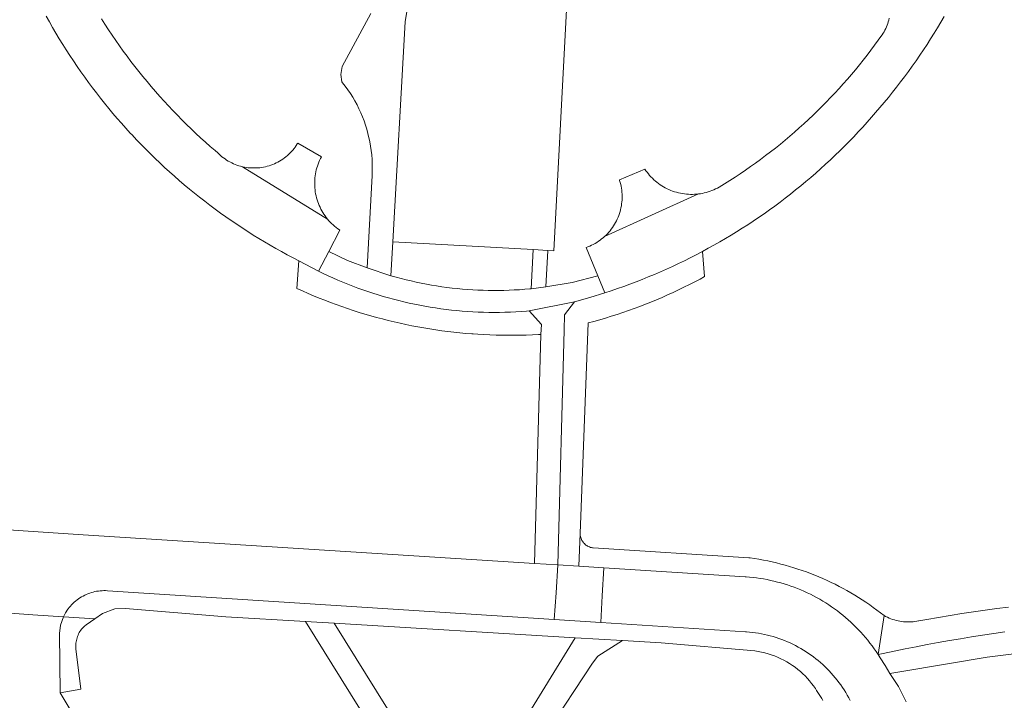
# Model space of a CAD drawing. Extents: x 146402 to 164798, y 455483 to 464134.
# Tile 331 of 575: x 158136 to 158245, y 460785 to 460861. Entities that reach past the tile are written whole.
import ezdxf

# ---------------------------------------------------------------- set-up
doc = ezdxf.new("R2010")
doc.units = 0
doc.header["$LTSCALE"] = 0.2
for name, color, linetype, lineweight in [('B-XX-VH-VERHARDING_ASFALT-GV', 252, 'CONTINUOUS', 18), ('B-XX-VH-VERHARDING_BETONSTRAATSTEEN-GV', 252, 'CONTINUOUS', 18), ('B-XX-VH-VERHARDING_STRAATBAKSTEEN-GV', 252, 'CONTINUOUS', 18), ('B-XX-VH-VERHARDING_TEGEL-GV', 252, 'CONTINUOUS', 18)]:
    doc.layers.add(name, color=color, linetype=linetype, lineweight=lineweight)

msp = doc.modelspace()

# ---------------------------------------------------------------- linework, layer by layer
at = {"layer": 'B-XX-VH-VERHARDING_ASFALT-GV'}
for points in [[(158174.472, 460861.503), (158171.285, 460855.639), (158171.155, 460854.781), (158171.235, 460853.962), (158171.333, 460853.841), (158171.632, 460853.458), (158171.918, 460853.065), (158172.191, 460852.663), (158172.45, 460852.252), (158172.696, 460851.833), (158172.928, 460851.407), (158173.146, 460850.973), (158173.35, 460850.532), (158173.539, 460850.084), (158173.713, 460849.631), (158173.872, 460849.172), (158174.016, 460848.709), (158174.145, 460848.241), (158174.357, 460847.294), (158174.439, 460846.816), (158174.505, 460846.335), (158174.556, 460845.853), (158174.591, 460845.369), (158174.609, 460844.885), (158174.612, 460844.4), (158174.599, 460843.915), (158174.605, 460843.577), (158174.036, 460833.343), (158176.693, 460832.479), (158176.902, 460836.237), (158178.254, 460860.6), (158178.842, 460864.305)], [(158245.094, 460795.797), (158243.798, 460795.625), (158242.503, 460795.445), (158241.209, 460795.257), (158239.917, 460795.062), (158238.626, 460794.858), (158237.336, 460794.647), (158236.047, 460794.427), (158235.15, 460794.27), (158235.131, 460794.266), (158234.926, 460794.226), (158234.719, 460794.194), (158234.512, 460794.17), (158234.304, 460794.154), (158234.095, 460794.146), (158233.887, 460794.146), (158233.678, 460794.154), (158233.47, 460794.17), (158233.262, 460794.194), (158233.056, 460794.225), (158232.851, 460794.265), (158232.648, 460794.313), (158232.446, 460794.368), (158232.247, 460794.431), (158232.051, 460794.501), (158231.857, 460794.579), (158231.667, 460794.665), (158231.479, 460794.757), (158231.296, 460794.857), (158230.648, 460790.534), (158231.198, 460790.653), (158232.416, 460790.91), (158233.637, 460791.16), (158234.858, 460791.402), (158236.081, 460791.636), (158237.306, 460791.862), (158238.532, 460792.08), (158239.759, 460792.291), (158240.988, 460792.493), (158242.218, 460792.688), (158243.449, 460792.874), (158244.682, 460793.053)], [(158183.436, 460773.067), (158170.391, 460794.005), (158167.225, 460794.196), (158181.139, 460771.807)], [(158188.886, 460774.238), (158198.993, 460789.584), (158199.585, 460790.363), (158202.349, 460792.079), (158197.105, 460792.395), (158185.038, 460772.822)]]:
    msp.add_lwpolyline(points, dxfattribs=at)
for points in [[(158171.882, 460834.179), (158169.794, 460835.167), (158168.653, 460832.995), (158169.187, 460832.735), (158169.724, 460832.482), (158170.264, 460832.237), (158170.808, 460831.999), (158171.355, 460831.768), (158171.905, 460831.545), (158172.458, 460831.329), (158173.014, 460831.12), (158173.573, 460830.919), (158174.134, 460830.726), (158174.698, 460830.54), (158175.264, 460830.362), (158175.833, 460830.191), (158176.404, 460830.028), (158176.977, 460829.873), (158177.552, 460829.725), (158178.129, 460829.586), (158178.708, 460829.454), (158179.288, 460829.33), (158179.87, 460829.213), (158180.454, 460829.105), (158181.039, 460829.005), (158181.626, 460828.912), (158182.213, 460828.827), (158182.802, 460828.75), (158183.392, 460828.681), (158183.982, 460828.62), (158184.573, 460828.567), (158185.165, 460828.523), (158185.758, 460828.486), (158186.351, 460828.457), (158186.944, 460828.435), (158187.538, 460828.422), (158188.131, 460828.417), (158188.725, 460828.42), (158189.319, 460828.431), (158189.912, 460828.45), (158190.505, 460828.477), (158191.098, 460828.512), (158191.69, 460828.555), (158192.014, 460828.582), (158197.014, 460829.6), (158198.708, 460830.08), (158200.392, 460830.595), (158199.615, 460832.456), (158196.747, 460831.743), (158193.835, 460831.235), (158192.223, 460831.045), (158192.072, 460831.03), (158191.498, 460830.981), (158190.924, 460830.939), (158190.35, 460830.905), (158189.775, 460830.879), (158189.2, 460830.861), (158188.624, 460830.851), (158188.049, 460830.849), (158187.473, 460830.855), (158186.898, 460830.869), (158186.323, 460830.891), (158185.749, 460830.921), (158185.174, 460830.959), (158184.601, 460831.005), (158184.028, 460831.059), (158183.456, 460831.121), (158182.884, 460831.191), (158182.314, 460831.269), (158181.745, 460831.354), (158181.177, 460831.448), (158180.611, 460831.549), (158180.046, 460831.659), (158179.483, 460831.776), (158178.921, 460831.901), (158178.361, 460832.034), (158177.803, 460832.175), (158177.247, 460832.323), (158176.693, 460832.479), (158174.036, 460833.343)], [(158211.399, 460832.379), (158211.185, 460835.171), (158211.135, 460835.144), (158210.488, 460834.805), (158209.837, 460834.473), (158209.184, 460834.149), (158208.526, 460833.831), (158207.865, 460833.521), (158207.201, 460833.218), (158206.534, 460832.922), (158205.863, 460832.634), (158205.189, 460832.353), (158204.512, 460832.079), (158203.832, 460831.813), (158203.15, 460831.554), (158202.464, 460831.303), (158201.776, 460831.06), (158201.085, 460830.823), (158200.392, 460830.595), (158198.708, 460830.08), (158197.014, 460829.6), (158195.918, 460828.146), (158195.872, 460826.446), (158195.174, 460800.462), (158197.485, 460800.315), (158197.646, 460803.937), (158198.522, 460827.255), (158199.167, 460827.427), (158199.81, 460827.606), (158200.451, 460827.793), (158201.09, 460827.988), (158201.726, 460828.19), (158202.36, 460828.4), (158202.992, 460828.618), (158203.62, 460828.843), (158204.246, 460829.076), (158204.869, 460829.316), (158205.489, 460829.563), (158206.106, 460829.818), (158206.72, 460830.081), (158207.331, 460830.35), (158207.939, 460830.627), (158208.543, 460830.912), (158209.144, 460831.203), (158209.741, 460831.502), (158210.334, 460831.808), (158210.924, 460832.12)], [(158168.653, 460832.995), (158166.483, 460834.138), (158166.28, 460831.079), (158166.89, 460830.801), (158167.504, 460830.53), (158168.121, 460830.267), (158168.741, 460830.011), (158169.363, 460829.763), (158169.989, 460829.521), (158170.618, 460829.288), (158171.249, 460829.062), (158171.883, 460828.843), (158172.52, 460828.632), (158173.159, 460828.429), (158173.801, 460828.233), (158174.444, 460828.045), (158175.09, 460827.865), (158175.738, 460827.692), (158176.388, 460827.527), (158177.04, 460827.37), (158177.694, 460827.221), (158178.35, 460827.079), (158179.007, 460826.946), (158179.666, 460826.82), (158180.326, 460826.702), (158180.987, 460826.592), (158181.65, 460826.49), (158182.314, 460826.395), (158182.979, 460826.309), (158183.645, 460826.23), (158184.312, 460826.16), (158184.98, 460826.097), (158185.648, 460826.043), (158185.782, 460826.034), (158186.317, 460825.996), (158186.987, 460825.958), (158187.657, 460825.927), (158188.327, 460825.905), (158188.998, 460825.89), (158189.668, 460825.883), (158190.339, 460825.885), (158191.01, 460825.894), (158191.68, 460825.911), (158192.35, 460825.937), (158193.02, 460825.97), (158193.273, 460825.985), (158193.369, 460827.086), (158192.014, 460828.582), (158191.69, 460828.555), (158191.098, 460828.512), (158190.505, 460828.477), (158189.912, 460828.45), (158189.319, 460828.431), (158188.725, 460828.42), (158188.131, 460828.417), (158187.538, 460828.422), (158186.944, 460828.435), (158186.351, 460828.457), (158185.758, 460828.486), (158185.165, 460828.523), (158184.573, 460828.567), (158183.982, 460828.62), (158183.392, 460828.681), (158182.802, 460828.75), (158182.213, 460828.827), (158181.626, 460828.912), (158181.039, 460829.005), (158180.454, 460829.105), (158179.87, 460829.213), (158179.288, 460829.33), (158178.708, 460829.454), (158178.129, 460829.586), (158177.552, 460829.725), (158176.977, 460829.873), (158176.404, 460830.028), (158175.833, 460830.191), (158175.264, 460830.362), (158174.698, 460830.54), (158174.134, 460830.726), (158173.573, 460830.919), (158173.014, 460831.12), (158172.458, 460831.329), (158171.905, 460831.545), (158171.355, 460831.768), (158170.808, 460831.999), (158170.264, 460832.237), (158169.724, 460832.482), (158169.187, 460832.735)], [(158195.918, 460828.146), (158197.014, 460829.6), (158192.014, 460828.582), (158193.369, 460827.086), (158193.273, 460825.985), (158192.591, 460800.625), (158195.174, 460800.462), (158195.872, 460826.446)], [(158197.65, 460803.824), (158197.646, 460803.937), (158197.485, 460800.315), (158200.262, 460800.139), (158215.917, 460799.145), (158216.016, 460799.138), (158216.406, 460799.106), (158216.795, 460799.067), (158217.183, 460799.019), (158217.569, 460798.964), (158217.955, 460798.9), (158218.339, 460798.829), (158218.722, 460798.749), (158219.103, 460798.662), (158219.482, 460798.567), (158219.86, 460798.465), (158220.235, 460798.355), (158220.607, 460798.237), (158220.977, 460798.111), (158221.345, 460797.978), (158221.71, 460797.838), (158222.071, 460797.69), (158222.43, 460797.534), (158222.786, 460797.372), (158223.137, 460797.202), (158223.486, 460797.025), (158223.831, 460796.84), (158224.172, 460796.649), (158224.508, 460796.451), (158224.841, 460796.246), (158225.17, 460796.034), (158225.494, 460795.816), (158225.814, 460795.591), (158226.128, 460795.359), (158226.439, 460795.122), (158226.744, 460794.877), (158227.044, 460794.627), (158227.339, 460794.37), (158227.628, 460794.108), (158227.913, 460793.84), (158228.191, 460793.565), (158228.464, 460793.286), (158228.731, 460793), (158228.993, 460792.71), (158229.248, 460792.414), (158229.497, 460792.113), (158229.74, 460791.806), (158229.977, 460791.495), (158230.207, 460791.179), (158230.431, 460790.859), (158230.648, 460790.534), (158231.296, 460794.857), (158230.907, 460795.162), (158230.512, 460795.461), (158230.113, 460795.754), (158229.709, 460796.04), (158229.301, 460796.32), (158228.888, 460796.593), (158228.47, 460796.859), (158228.049, 460797.118), (158227.623, 460797.371), (158227.194, 460797.616), (158226.76, 460797.855), (158226.323, 460798.087), (158225.881, 460798.311), (158225.437, 460798.529), (158224.989, 460798.739), (158224.537, 460798.942), (158224.083, 460799.137), (158223.625, 460799.326), (158223.164, 460799.506), (158222.701, 460799.68), (158222.234, 460799.845), (158221.765, 460800.004), (158221.294, 460800.154), (158220.82, 460800.297), (158220.344, 460800.433), (158219.866, 460800.56), (158219.385, 460800.68), (158218.903, 460800.792), (158218.42, 460800.896), (158217.934, 460800.993), (158217.447, 460801.081), (158216.959, 460801.162), (158216.469, 460801.235), (158216.316, 460801.256), (158199.102, 460802.342), (158198.997, 460802.355), (158198.886, 460802.377), (158198.777, 460802.406), (158198.67, 460802.443), (158198.566, 460802.488), (158198.465, 460802.54), (158198.368, 460802.598), (158198.276, 460802.664), (158198.188, 460802.736), (158198.106, 460802.813), (158198.03, 460802.897), (158197.959, 460802.986), (158197.895, 460803.079), (158197.838, 460803.177), (158197.788, 460803.278), (158197.745, 460803.383), (158197.71, 460803.49), (158197.682, 460803.6), (158197.662, 460803.711)]]:
    msp.add_lwpolyline(points, close=True, dxfattribs=at)
at = {"layer": 'B-XX-VH-VERHARDING_BETONSTRAATSTEEN-GV'}
for points in [[(158133.515, 460795.184), (158137.032, 460794.943), (158140.418, 460794.712), (158140.642, 460795.14), (158140.906, 460795.544), (158140.938, 460795.587), (158141.06, 460795.745), (158141.188, 460795.899), (158141.323, 460796.047), (158141.463, 460796.189), (158141.609, 460796.326), (158141.76, 460796.457), (158141.917, 460796.582), (158142.078, 460796.7), (158142.244, 460796.812), (158142.414, 460796.917), (158142.588, 460797.015), (158142.766, 460797.106), (158142.948, 460797.19), (158143.133, 460797.267), (158143.321, 460797.336), (158143.511, 460797.398), (158143.703, 460797.452), (158143.898, 460797.498), (158144.094, 460797.536), (158144.292, 460797.567), (158144.491, 460797.589), (158144.69, 460797.604), (158144.89, 460797.611), (158145.09, 460797.609), (158145.29, 460797.6), (158194.781, 460794.42), (158194.972, 460797.352), (158195.174, 460800.462), (158192.591, 460800.625), (158142.6, 460803.8), (158100.576, 460806.607)], [(158244.682, 460793.053), (158243.449, 460792.874), (158242.218, 460792.688), (158240.988, 460792.493), (158239.759, 460792.291), (158238.532, 460792.08), (158237.306, 460791.862), (158236.081, 460791.636), (158234.858, 460791.402), (158233.637, 460791.16), (158232.416, 460790.91), (158231.198, 460790.653), (158230.648, 460790.534), (158230.872, 460790.178), (158231.41, 460789.305), (158231.924, 460788.417), (158233.263, 460788.642), (158242.72, 460790.234), (158251.277, 460791.307)]]:
    msp.add_lwpolyline(points, dxfattribs=at)
msp.add_lwpolyline([(158197.485, 460800.315), (158195.174, 460800.462), (158194.972, 460797.352), (158194.781, 460794.42), (158199.94, 460794.088), (158200.096, 460797.021), (158200.262, 460800.139)], close=True, dxfattribs=at)
at = {"layer": 'B-XX-VH-VERHARDING_STRAATBAKSTEEN-GV'}
for points in [[(158138.503, 460861.235), (158138.857, 460860.6), (158139.217, 460859.968), (158139.585, 460859.341), (158139.959, 460858.718), (158140.34, 460858.098), (158140.728, 460857.483), (158141.123, 460856.873), (158141.524, 460856.266), (158141.932, 460855.665), (158142.347, 460855.067), (158142.768, 460854.475), (158143.196, 460853.887), (158143.63, 460853.303), (158144.071, 460852.725), (158144.517, 460852.151), (158144.971, 460851.582), (158145.43, 460851.019), (158145.896, 460850.46), (158146.367, 460849.907), (158146.845, 460849.359), (158147.329, 460848.816), (158147.818, 460848.278), (158148.013, 460848.068), (158148.511, 460847.538), (158149.015, 460847.013), (158149.524, 460846.495), (158150.04, 460845.981), (158150.56, 460845.474), (158151.087, 460844.972), (158151.619, 460844.476), (158152.156, 460843.986), (158152.699, 460843.501), (158153.247, 460843.023), (158153.8, 460842.551), (158154.358, 460842.085), (158154.922, 460841.625), (158155.49, 460841.171), (158156.064, 460840.724), (158156.642, 460840.283), (158157.225, 460839.848), (158157.813, 460839.42), (158158.406, 460838.998), (158159.003, 460838.583), (158159.604, 460838.175), (158160.211, 460837.773), (158160.821, 460837.377), (158161.436, 460836.989), (158162.055, 460836.607), (158162.678, 460836.232), (158163.306, 460835.864), (158163.937, 460835.503), (158164.572, 460835.149), (158165.211, 460834.802), (158165.854, 460834.462), (158166.483, 460834.138), (158168.653, 460832.995), (158169.794, 460835.167), (158171.03, 460837.52), (158170.981, 460837.553), (158170.798, 460837.681), (158170.62, 460837.815), (158170.447, 460837.956), (158170.28, 460838.102), (158170.117, 460838.255), (158169.96, 460838.414), (158169.809, 460838.578), (158169.664, 460838.747), (158160.248, 460844.557), (158160.042, 460844.609), (158159.838, 460844.668), (158159.636, 460844.735), (158159.437, 460844.81), (158159.241, 460844.892), (158159.048, 460844.981), (158158.858, 460845.077), (158158.673, 460845.181), (158158.491, 460845.291), (158158.314, 460845.409), (158158.141, 460845.532), (158157.973, 460845.663), (158157.81, 460845.799), (158157.652, 460845.942), (158157.5, 460846.09), (158157.214, 460846.333), (158156.673, 460846.802), (158156.137, 460847.278), (158155.606, 460847.759), (158155.081, 460848.246), (158154.561, 460848.739), (158154.047, 460849.237), (158153.538, 460849.742), (158153.035, 460850.252), (158152.538, 460850.767), (158152.046, 460851.288), (158151.56, 460851.815), (158151.081, 460852.347), (158150.607, 460852.884), (158150.139, 460853.427), (158149.677, 460853.974), (158149.222, 460854.527), (158148.773, 460855.085), (158148.33, 460855.648), (158147.893, 460856.216), (158147.462, 460856.788), (158147.038, 460857.366), (158146.621, 460857.948), (158146.21, 460858.535), (158145.806, 460859.126), (158145.408, 460859.722), (158145.017, 460860.322), (158144.632, 460860.926)], [(158231.871, 460860.993), (158231.825, 460860.798), (158231.772, 460860.605), (158231.711, 460860.415), (158231.643, 460860.227), (158231.567, 460860.042), (158231.484, 460859.86), (158231.393, 460859.681), (158231.296, 460859.507), (158231.191, 460859.336), (158231.08, 460859.17), (158231.057, 460859.137), (158230.659, 460858.574), (158230.254, 460858.016), (158229.842, 460857.462), (158229.424, 460856.914), (158229, 460856.37), (158228.569, 460855.831), (158228.133, 460855.297), (158227.69, 460854.768), (158227.241, 460854.244), (158226.786, 460853.726), (158226.325, 460853.213), (158225.858, 460852.705), (158225.385, 460852.203), (158224.907, 460851.706), (158224.422, 460851.215), (158223.932, 460850.729), (158223.437, 460850.249), (158222.935, 460849.775), (158222.429, 460849.307), (158221.917, 460848.845), (158221.4, 460848.389), (158220.877, 460847.938), (158220.349, 460847.494), (158219.817, 460847.056), (158219.279, 460846.624), (158218.736, 460846.199), (158218.188, 460845.78), (158217.635, 460845.367), (158217.078, 460844.96), (158216.516, 460844.56), (158215.949, 460844.167), (158215.378, 460843.78), (158214.803, 460843.4), (158214.223, 460843.027), (158213.639, 460842.66), (158213.05, 460842.3), (158213.046, 460842.298), (158212.85, 460842.191), (158212.651, 460842.092), (158212.449, 460842), (158212.243, 460841.915), (158212.034, 460841.838), (158211.823, 460841.768), (158211.609, 460841.706), (158211.393, 460841.651), (158211.176, 460841.605), (158210.957, 460841.566), (158210.736, 460841.535), (158200.349, 460836.833), (158200.185, 460836.688), (158200.016, 460836.55), (158199.841, 460836.419), (158199.663, 460836.293), (158199.479, 460836.175), (158199.292, 460836.063), (158199.1, 460835.958), (158198.905, 460835.86), (158198.707, 460835.769), (158198.505, 460835.686), (158198.3, 460835.61), (158199.347, 460833.098), (158199.615, 460832.456), (158200.392, 460830.595), (158201.085, 460830.823), (158201.776, 460831.06), (158202.464, 460831.303), (158203.15, 460831.554), (158203.832, 460831.813), (158204.512, 460832.079), (158205.189, 460832.353), (158205.863, 460832.634), (158206.534, 460832.922), (158207.201, 460833.218), (158207.865, 460833.521), (158208.526, 460833.831), (158209.184, 460834.149), (158209.837, 460834.473), (158210.488, 460834.805), (158211.135, 460835.144), (158211.185, 460835.171), (158211.826, 460835.517), (158212.463, 460835.87), (158213.096, 460836.23), (158213.725, 460836.597), (158214.35, 460836.97), (158214.97, 460837.351), (158215.587, 460837.738), (158216.199, 460838.133), (158216.807, 460838.534), (158217.41, 460838.941), (158218.009, 460839.355), (158218.604, 460839.776), (158219.193, 460840.203), (158219.778, 460840.637), (158220.358, 460841.077), (158220.934, 460841.523), (158221.504, 460841.976), (158222.069, 460842.435), (158222.63, 460842.9), (158223.185, 460843.371), (158223.735, 460843.848), (158224.279, 460844.331), (158224.819, 460844.821), (158225.352, 460845.316), (158225.881, 460845.817), (158226.404, 460846.324), (158226.921, 460846.836), (158227.433, 460847.354), (158227.939, 460847.878), (158228.439, 460848.407), (158228.933, 460848.942), (158229.421, 460849.482), (158229.904, 460850.027), (158230.368, 460850.564), (158230.843, 460851.114), (158231.313, 460851.669), (158231.776, 460852.23), (158232.233, 460852.795), (158232.684, 460853.366), (158233.128, 460853.941), (158233.567, 460854.522), (158233.998, 460855.107), (158234.424, 460855.696), (158234.842, 460856.291), (158235.255, 460856.89), (158235.66, 460857.493), (158236.059, 460858.101), (158236.451, 460858.714), (158236.837, 460859.33), (158237.215, 460859.951), (158237.587, 460860.576), (158237.952, 460861.205)], [(158233.754, 460785.31), (158233.429, 460785.962), (158233.097, 460786.61), (158232.904, 460786.98), (158231.924, 460788.417), (158231.41, 460789.305), (158230.872, 460790.178), (158230.648, 460790.534), (158230.431, 460790.859), (158230.207, 460791.179), (158229.977, 460791.495), (158229.74, 460791.806), (158229.497, 460792.113), (158229.248, 460792.414), (158228.993, 460792.71), (158228.731, 460793), (158228.464, 460793.286), (158228.191, 460793.565), (158227.913, 460793.84), (158227.628, 460794.108), (158227.339, 460794.37), (158227.044, 460794.627), (158226.744, 460794.877), (158226.439, 460795.122), (158226.128, 460795.359), (158225.814, 460795.591), (158225.494, 460795.816), (158225.17, 460796.034), (158224.841, 460796.246), (158224.508, 460796.451), (158224.172, 460796.649), (158223.831, 460796.84), (158223.486, 460797.025), (158223.137, 460797.202), (158222.786, 460797.372), (158222.43, 460797.534), (158222.071, 460797.69), (158221.71, 460797.838), (158221.345, 460797.978), (158220.977, 460798.111), (158220.607, 460798.237), (158220.235, 460798.355), (158219.86, 460798.465), (158219.482, 460798.567), (158219.103, 460798.662), (158218.722, 460798.749), (158218.339, 460798.829), (158217.955, 460798.9), (158217.569, 460798.964), (158217.183, 460799.019), (158216.795, 460799.067), (158216.406, 460799.106), (158216.016, 460799.138), (158215.917, 460799.145), (158200.262, 460800.139), (158200.096, 460797.021), (158199.94, 460794.088), (158215.97, 460793.058), (158216.066, 460793.052), (158216.399, 460793.024), (158216.732, 460792.988), (158217.064, 460792.944), (158217.395, 460792.892), (158217.724, 460792.833), (158218.052, 460792.765), (158218.378, 460792.69), (158218.703, 460792.607), (158219.025, 460792.516), (158219.345, 460792.418), (158219.662, 460792.312), (158219.977, 460792.198), (158220.289, 460792.077), (158220.598, 460791.949), (158220.905, 460791.813), (158221.207, 460791.67), (158221.506, 460791.519), (158221.802, 460791.362), (158222.093, 460791.198), (158222.381, 460791.026), (158222.664, 460790.848), (158222.943, 460790.663), (158223.218, 460790.472), (158223.488, 460790.274), (158223.753, 460790.069), (158224.013, 460789.858), (158224.268, 460789.642), (158224.518, 460789.419), (158224.762, 460789.19), (158225.001, 460788.955), (158225.234, 460788.715), (158225.462, 460788.47), (158225.683, 460788.218), (158225.898, 460787.962), (158226.108, 460787.701), (158226.31, 460787.435), (158226.507, 460787.163), (158226.697, 460786.888), (158226.88, 460786.608), (158227.056, 460786.323), (158227.226, 460786.035), (158227.389, 460785.742), (158227.545, 460785.446)], [(158142.474, 460782.237), (158140.041, 460786.277), (158139.96, 460792.85), (158140.099, 460793.803), (158140.418, 460794.712), (158137.032, 460794.943), (158133.515, 460795.184)]]:
    msp.add_lwpolyline(points, dxfattribs=at)
for points in [[(158168.98, 460845.65), (158166.37, 460847.17), (158166.317, 460847.082), (158166.201, 460846.904), (158166.079, 460846.73), (158165.951, 460846.561), (158165.816, 460846.396), (158165.675, 460846.237), (158165.528, 460846.083), (158165.375, 460845.935), (158165.217, 460845.793), (158165.054, 460845.657), (158164.886, 460845.527), (158164.713, 460845.403), (158164.535, 460845.286), (158164.354, 460845.176), (158164.168, 460845.073), (158163.978, 460844.977), (158163.785, 460844.888), (158163.589, 460844.806), (158163.39, 460844.732), (158163.188, 460844.665), (158162.984, 460844.606), (158162.777, 460844.555), (158162.569, 460844.511), (158162.36, 460844.476), (158162.149, 460844.448), (158161.937, 460844.428), (158161.725, 460844.416), (158161.512, 460844.413), (158161.3, 460844.417), (158161.088, 460844.429), (158160.876, 460844.449), (158160.666, 460844.477), (158160.456, 460844.513), (158160.248, 460844.557), (158169.664, 460838.747), (158169.525, 460838.921), (158169.392, 460839.101), (158169.266, 460839.285), (158169.147, 460839.473), (158169.034, 460839.665), (158168.929, 460839.862), (158168.83, 460840.062), (158168.739, 460840.265), (158168.655, 460840.472), (158168.579, 460840.681), (158168.51, 460840.894), (158168.448, 460841.108), (158168.395, 460841.324), (158168.349, 460841.543), (158168.312, 460841.762), (158168.282, 460841.983), (158168.26, 460842.205), (158168.245, 460842.428), (158168.24, 460842.651), (158168.242, 460842.874), (158168.251, 460843.097), (158168.269, 460843.319), (158168.295, 460843.54), (158168.329, 460843.761), (158168.371, 460843.98), (158168.42, 460844.197), (158168.478, 460844.413), (158168.543, 460844.626), (158168.615, 460844.837), (158168.696, 460845.045), (158168.783, 460845.25), (158168.878, 460845.452)], [(158204.925, 460844.116), (158204.8, 460844.3), (158201.99, 460843.11), (158202.018, 460843.023), (158202.08, 460842.814), (158202.134, 460842.602), (158202.18, 460842.389), (158202.218, 460842.174), (158202.248, 460841.957), (158202.271, 460841.74), (158202.285, 460841.522), (158202.292, 460841.304), (158202.29, 460841.086), (158202.281, 460840.867), (158202.263, 460840.65), (158202.238, 460840.433), (158202.204, 460840.217), (158202.163, 460840.003), (158202.114, 460839.79), (158202.057, 460839.579), (158201.993, 460839.371), (158201.921, 460839.165), (158201.841, 460838.961), (158201.754, 460838.761), (158201.66, 460838.564), (158201.558, 460838.371), (158201.45, 460838.181), (158201.334, 460837.996), (158201.212, 460837.815), (158201.084, 460837.638), (158200.949, 460837.466), (158200.808, 460837.3), (158200.66, 460837.139), (158200.507, 460836.983), (158200.349, 460836.833), (158210.736, 460841.535), (158210.515, 460841.512), (158210.293, 460841.497), (158210.07, 460841.49), (158209.848, 460841.491), (158209.625, 460841.5), (158209.403, 460841.517), (158209.182, 460841.542), (158208.962, 460841.575), (158208.743, 460841.616), (158208.526, 460841.665), (158208.311, 460841.721), (158208.098, 460841.785), (158207.887, 460841.857), (158207.679, 460841.936), (158207.474, 460842.023), (158207.272, 460842.117), (158207.074, 460842.218), (158206.88, 460842.326), (158206.689, 460842.441), (158206.503, 460842.563), (158206.321, 460842.692), (158206.144, 460842.826), (158205.972, 460842.968), (158205.805, 460843.115), (158205.644, 460843.268), (158205.488, 460843.427), (158205.338, 460843.592), (158205.194, 460843.761), (158205.056, 460843.936)]]:
    msp.add_lwpolyline(points, close=True, dxfattribs=at)
at = {"layer": 'B-XX-VH-VERHARDING_TEGEL-GV'}
for points in [[(158196.205, 460863.368), (158178.842, 460864.305), (158178.254, 460860.6), (158176.902, 460836.237), (158192.448, 460835.374), (158194.045, 460835.285), (158194.744, 460835.246)], [(158194.045, 460835.285), (158192.448, 460835.374), (158192.223, 460831.045), (158193.835, 460831.235)], [(158143.877, 460794.475), (158140.418, 460794.712), (158140.099, 460793.803), (158139.96, 460792.85), (158140.041, 460786.277), (158142.342, 460786.704), (158141.803, 460791.174), (158141.801, 460791.195), (158141.788, 460791.347), (158141.783, 460791.5), (158141.787, 460791.652), (158141.798, 460791.804), (158141.818, 460791.956), (158141.845, 460792.106), (158141.88, 460792.255), (158141.923, 460792.401), (158141.973, 460792.545), (158142.031, 460792.686), (158142.096, 460792.824), (158142.169, 460792.959), (158142.248, 460793.089), (158142.334, 460793.215), (158142.427, 460793.336), (158142.525, 460793.453), (158142.63, 460793.564), (158142.74, 460793.669), (158142.917, 460793.815)]]:
    msp.add_lwpolyline(points, close=True, dxfattribs=at)
msp.add_lwpolyline([(158227.545, 460785.446), (158227.389, 460785.742), (158227.226, 460786.035), (158227.056, 460786.323), (158226.88, 460786.608), (158226.697, 460786.888), (158226.507, 460787.163), (158226.31, 460787.435), (158226.108, 460787.701), (158225.898, 460787.962), (158225.683, 460788.218), (158225.462, 460788.47), (158225.234, 460788.715), (158225.001, 460788.955), (158224.762, 460789.19), (158224.518, 460789.419), (158224.268, 460789.642), (158224.013, 460789.858), (158223.753, 460790.069), (158223.488, 460790.274), (158223.218, 460790.472), (158222.943, 460790.663), (158222.664, 460790.848), (158222.381, 460791.026), (158222.093, 460791.198), (158221.802, 460791.362), (158221.506, 460791.519), (158221.207, 460791.67), (158220.905, 460791.813), (158220.598, 460791.949), (158220.289, 460792.077), (158219.977, 460792.198), (158219.662, 460792.312), (158219.345, 460792.418), (158219.025, 460792.516), (158218.703, 460792.607), (158218.378, 460792.69), (158218.052, 460792.765), (158217.724, 460792.833), (158217.395, 460792.892), (158217.064, 460792.944), (158216.732, 460792.988), (158216.399, 460793.024), (158216.066, 460793.052), (158215.97, 460793.058), (158199.94, 460794.088), (158194.781, 460794.42), (158145.29, 460797.6), (158145.09, 460797.609), (158144.89, 460797.611), (158144.69, 460797.604), (158144.491, 460797.589), (158144.292, 460797.567), (158144.094, 460797.536), (158143.898, 460797.498), (158143.703, 460797.452), (158143.511, 460797.398), (158143.321, 460797.336), (158143.133, 460797.267), (158142.948, 460797.19), (158142.766, 460797.106), (158142.588, 460797.015), (158142.414, 460796.917), (158142.244, 460796.812), (158142.078, 460796.7), (158141.917, 460796.582), (158141.76, 460796.457), (158141.609, 460796.326), (158141.463, 460796.189), (158141.323, 460796.047), (158141.188, 460795.899), (158141.06, 460795.745), (158140.938, 460795.587), (158140.906, 460795.544), (158140.642, 460795.14), (158140.418, 460794.712), (158143.877, 460794.475), (158144.749, 460795.073), (158146.095, 460795.596), (158147.277, 460795.647), (158158.391, 460794.728), (158167.225, 460794.196), (158170.391, 460794.005), (158197.105, 460792.395), (158202.349, 460792.079), (158206.624, 460791.822), (158216.98, 460790.949), (158217.352, 460790.887), (158217.722, 460790.812), (158218.089, 460790.723), (158218.452, 460790.62), (158218.811, 460790.503), (158219.165, 460790.374), (158219.514, 460790.231), (158219.856, 460790.076), (158220.192, 460789.908), (158220.521, 460789.728), (158220.841, 460789.536), (158221.153, 460789.333), (158221.456, 460789.119), (158221.749, 460788.894), (158222.032, 460788.658), (158222.305, 460788.413), (158222.566, 460788.158), (158222.816, 460787.894), (158223.054, 460787.622), (158223.279, 460787.341), (158223.492, 460787.053), (158223.691, 460786.758), (158223.774, 460786.634), (158223.829, 460786.561), (158223.983, 460786.346), (158224.13, 460786.127), (158224.27, 460785.903), (158224.404, 460785.675), (158224.53, 460785.443)], dxfattribs=at)

doc.saveas('drawing.dxf')
